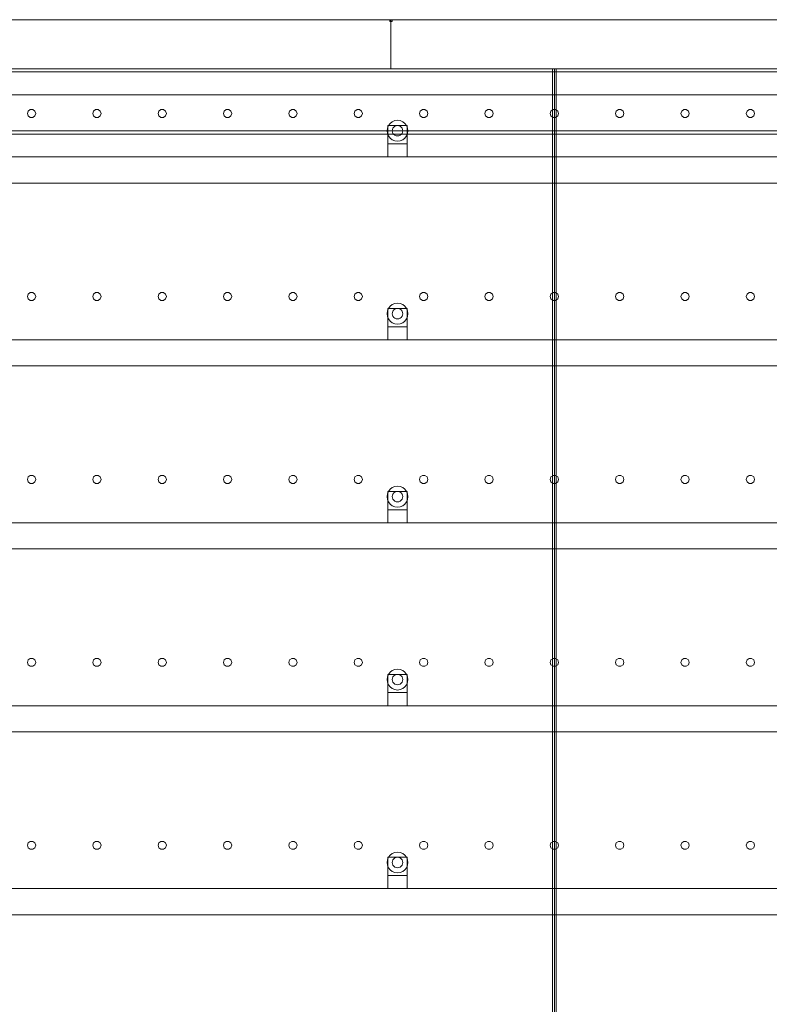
# Model space of a CAD drawing. Header units: millimetres. Extents: x -2233 to 65662, y -50530 to 6847.
# Tile 721 of 802: x 47643 to 48790, y 1493 to 3000. Entities that reach past the tile are written whole.
import ezdxf

# ---------------------------------------------------------------- set-up
doc = ezdxf.new("R2010")
doc.units = ezdxf.units.MM
doc.layers.add('lateral_secador', color=7, linetype='Continuous', lineweight=0)

msp = doc.modelspace()

# ---------------------------------------------------------------- linework, layer by layer
at = {"layer": 'lateral_secador'}
for p, q in [((47211.134, 3000), (48211.134, 3000)), ((48209.134, 3000), (48213.134, 3000)), ((48209.134, 3000), (48209.134, 2997)), ((48211.134, 2925), (48211.134, 3000)), ((48211.134, 3000), (49211.134, 3000)), ((48213.134, 2997), (48213.134, 3000)), ((48209.134, 2997), (48213.134, 2997)), ((40461.134, 2925), (60461.134, 2925)), ((47211.134, 2925), (48211.134, 2925)), ((47461.134, 2925), (48461.134, 2925)), ((48211.134, 2925), (49211.134, 2925)), ((48458.134, 2925), (48464.134, 2925)), ((48458.134, 2925), (48458.134, 60)), ((48461.134, 0), (48461.134, 2925)), ((48461.134, 2925), (49461.134, 2925)), ((48464.134, 60), (48464.134, 2925)), ((40461.134, 2920), (60461.134, 2920)), ((40461.134, 2885), (60461.134, 2885)), ((47655.997, 2860.082), (47654.784, 2856.35)), ((47654.784, 2856.35), (47655.997, 2852.618)), ((47659.172, 2862.389), (47655.997, 2860.082)), ((47655.997, 2852.618), (47659.172, 2850.311)), ((47663.096, 2862.389), (47659.172, 2862.389)), ((47659.172, 2850.311), (47663.096, 2850.311)), ((47666.271, 2860.082), (47663.096, 2862.389)), ((47663.096, 2850.311), (47666.271, 2852.618)), ((47667.484, 2856.35), (47666.271, 2860.082)), ((47666.271, 2852.618), (47667.484, 2856.35)), ((47755.997, 2860.082), (47754.784, 2856.35)), ((47754.784, 2856.35), (47755.997, 2852.618)), ((47759.172, 2862.389), (47755.997, 2860.082)), ((47755.997, 2852.618), (47759.172, 2850.311)), ((47763.096, 2862.389), (47759.172, 2862.389)), ((47759.172, 2850.311), (47763.096, 2850.311)), ((47766.271, 2860.082), (47763.096, 2862.389)), ((47763.096, 2850.311), (47766.271, 2852.618)), ((47767.484, 2856.35), (47766.271, 2860.082)), ((47766.271, 2852.618), (47767.484, 2856.35)), ((47855.997, 2860.082), (47854.784, 2856.35)), ((47854.784, 2856.35), (47855.997, 2852.618)), ((47859.172, 2862.389), (47855.997, 2860.082)), ((47855.997, 2852.618), (47859.172, 2850.311)), ((47863.096, 2862.389), (47859.172, 2862.389)), ((47859.172, 2850.311), (47863.096, 2850.311)), ((47866.271, 2860.082), (47863.096, 2862.389)), ((47863.096, 2850.311), (47866.271, 2852.618)), ((47867.484, 2856.35), (47866.271, 2860.082)), ((47866.271, 2852.618), (47867.484, 2856.35)), ((47955.997, 2860.082), (47954.784, 2856.35)), ((47954.784, 2856.35), (47955.997, 2852.618)), ((47959.172, 2862.389), (47955.997, 2860.082)), ((47955.997, 2852.618), (47959.172, 2850.311)), ((47963.096, 2862.389), (47959.172, 2862.389)), ((47959.172, 2850.311), (47963.096, 2850.311)), ((47966.271, 2860.082), (47963.096, 2862.389)), ((47963.096, 2850.311), (47966.271, 2852.618)), ((47967.484, 2856.35), (47966.271, 2860.082)), ((47966.271, 2852.618), (47967.484, 2856.35)), ((48055.997, 2860.082), (48054.784, 2856.35)), ((48054.784, 2856.35), (48055.997, 2852.618)), ((48059.172, 2862.389), (48055.997, 2860.082)), ((48055.997, 2852.618), (48059.172, 2850.311)), ((48063.096, 2862.389), (48059.172, 2862.389)), ((48059.172, 2850.311), (48063.096, 2850.311)), ((48066.271, 2860.082), (48063.096, 2862.389)), ((48063.096, 2850.311), (48066.271, 2852.618)), ((48067.484, 2856.35), (48066.271, 2860.082)), ((48066.271, 2852.618), (48067.484, 2856.35)), ((48155.997, 2860.082), (48154.784, 2856.35)), ((48154.784, 2856.35), (48155.997, 2852.618)), ((48159.172, 2862.389), (48155.997, 2860.082)), ((48155.997, 2852.618), (48159.172, 2850.311)), ((48163.096, 2862.389), (48159.172, 2862.389)), ((48159.172, 2850.311), (48163.096, 2850.311)), ((48166.271, 2860.082), (48163.096, 2862.389)), ((48163.096, 2850.311), (48166.271, 2852.618)), ((48167.484, 2856.35), (48166.271, 2860.082)), ((48166.271, 2852.618), (48167.484, 2856.35)), ((48255.997, 2860.082), (48254.784, 2856.35)), ((48254.784, 2856.35), (48255.997, 2852.618)), ((48259.172, 2862.389), (48255.997, 2860.082)), ((48255.997, 2852.618), (48259.172, 2850.311)), ((48263.096, 2862.389), (48259.172, 2862.389)), ((48259.172, 2850.311), (48263.096, 2850.311)), ((48266.271, 2860.082), (48263.096, 2862.389)), ((48263.096, 2850.311), (48266.271, 2852.618)), ((48267.484, 2856.35), (48266.271, 2860.082)), ((48266.271, 2852.618), (48267.484, 2856.35)), ((48355.997, 2860.082), (48354.784, 2856.35)), ((48354.784, 2856.35), (48355.997, 2852.618)), ((48359.172, 2862.389), (48355.997, 2860.082)), ((48355.997, 2852.618), (48359.172, 2850.311)), ((48363.096, 2862.389), (48359.172, 2862.389)), ((48359.172, 2850.311), (48363.096, 2850.311)), ((48366.271, 2860.082), (48363.096, 2862.389)), ((48363.096, 2850.311), (48366.271, 2852.618)), ((48367.484, 2856.35), (48366.271, 2860.082)), ((48366.271, 2852.618), (48367.484, 2856.35)), ((48455.997, 2860.082), (48454.784, 2856.35)), ((48454.784, 2856.35), (48455.997, 2852.618)), ((48459.172, 2862.389), (48455.997, 2860.082)), ((48455.997, 2852.618), (48459.172, 2850.311)), ((48463.096, 2862.389), (48459.172, 2862.389)), ((48459.172, 2850.311), (48463.096, 2850.311)), ((48466.271, 2860.082), (48463.096, 2862.389)), ((48463.096, 2850.311), (48466.271, 2852.618)), ((48467.484, 2856.35), (48466.271, 2860.082)), ((48466.271, 2852.618), (48467.484, 2856.35)), ((48555.997, 2860.082), (48554.784, 2856.35)), ((48554.784, 2856.35), (48555.997, 2852.618)), ((48559.172, 2862.389), (48555.997, 2860.082)), ((48555.997, 2852.618), (48559.172, 2850.311)), ((48563.096, 2862.389), (48559.172, 2862.389)), ((48559.172, 2850.311), (48563.096, 2850.311)), ((48566.271, 2860.082), (48563.096, 2862.389)), ((48563.096, 2850.311), (48566.271, 2852.618)), ((48567.484, 2856.35), (48566.271, 2860.082)), ((48566.271, 2852.618), (48567.484, 2856.35)), ((48655.997, 2860.082), (48654.784, 2856.35)), ((48654.784, 2856.35), (48655.997, 2852.618)), ((48659.172, 2862.389), (48655.997, 2860.082)), ((48655.997, 2852.618), (48659.172, 2850.311)), ((48663.096, 2862.389), (48659.172, 2862.389)), ((48659.172, 2850.311), (48663.096, 2850.311)), ((48666.271, 2860.082), (48663.096, 2862.389)), ((48663.096, 2850.311), (48666.271, 2852.618)), ((48667.484, 2856.35), (48666.271, 2860.082)), ((48666.271, 2852.618), (48667.484, 2856.35)), ((48755.997, 2860.082), (48754.784, 2856.35)), ((48754.784, 2856.35), (48755.997, 2852.618)), ((48759.172, 2862.389), (48755.997, 2860.082)), ((48755.997, 2852.618), (48759.172, 2850.311)), ((48763.096, 2862.389), (48759.172, 2862.389)), ((48759.172, 2850.311), (48763.096, 2850.311)), ((48766.271, 2860.082), (48763.096, 2862.389)), ((48763.096, 2850.311), (48766.271, 2852.618)), ((48767.484, 2856.35), (48766.271, 2860.082)), ((48766.271, 2852.618), (48767.484, 2856.35)), ((48205.679, 2834.141), (48205.134, 2830)), ((48207.277, 2838), (48205.679, 2834.141)), ((48206.134, 2838), (48236.134, 2838)), ((48206.134, 2838), (48206.134, 2810)), ((48209.82, 2841.314), (48207.277, 2838)), ((48213.134, 2843.856), (48209.82, 2841.314)), ((48216.993, 2845.455), (48213.134, 2843.856)), ((48214.206, 2834), (48213.406, 2832.071)), ((48215.477, 2835.657), (48214.206, 2834)), ((48217.134, 2836.928), (48215.477, 2835.657)), ((48221.134, 2846), (48216.993, 2845.455)), ((48219.063, 2837.727), (48217.134, 2836.928)), ((48221.134, 2838), (48219.063, 2837.727)), ((48225.275, 2845.455), (48221.134, 2846)), ((48223.204, 2837.727), (48221.134, 2838)), ((48225.134, 2836.928), (48223.204, 2837.727)), ((48226.791, 2835.657), (48225.134, 2836.928)), ((48229.134, 2843.856), (48225.275, 2845.455)), ((48228.062, 2834), (48226.791, 2835.657)), ((48228.861, 2832.071), (48228.062, 2834)), ((48232.448, 2841.314), (48229.134, 2843.856)), ((48234.99, 2838), (48232.448, 2841.314)), ((48236.589, 2834.141), (48234.99, 2838)), ((48236.134, 2810), (48236.134, 2838)), ((48237.134, 2830), (48236.589, 2834.141)), ((40461.134, 2830), (60461.134, 2830)), ((40461.134, 2825), (60461.134, 2825)), ((48205.134, 2830), (48205.679, 2825.859)), ((48205.679, 2825.859), (48207.277, 2822)), ((48207.277, 2822), (48209.82, 2818.686)), ((48209.82, 2818.686), (48213.134, 2816.144)), ((48213.406, 2832.071), (48213.134, 2830)), ((48213.134, 2830), (48213.406, 2827.929)), ((48213.406, 2827.929), (48214.206, 2826)), ((48214.206, 2826), (48215.477, 2824.343)), ((48215.477, 2824.343), (48217.134, 2823.072)), ((48217.134, 2823.072), (48219.063, 2822.273)), ((48219.063, 2822.273), (48221.134, 2822)), ((48221.134, 2822), (48223.204, 2822.273)), ((48223.204, 2822.273), (48225.134, 2823.072)), ((48225.134, 2823.072), (48226.791, 2824.343)), ((48226.791, 2824.343), (48228.062, 2826)), ((48228.062, 2826), (48228.861, 2827.929)), ((48229.134, 2830), (48228.861, 2832.071)), ((48228.861, 2827.929), (48229.134, 2830)), ((48229.134, 2816.144), (48232.448, 2818.686)), ((48232.448, 2818.686), (48234.99, 2822)), ((48234.99, 2822), (48236.589, 2825.859)), ((48236.589, 2825.859), (48237.134, 2830)), ((48206.134, 2810), (48236.134, 2810)), ((48206.134, 2810), (48206.134, 2790)), ((48213.134, 2816.144), (48216.993, 2814.545)), ((48216.993, 2814.545), (48221.134, 2814)), ((48221.134, 2814), (48225.275, 2814.545)), ((48225.275, 2814.545), (48229.134, 2816.144)), ((48236.134, 2790), (48236.134, 2810)), ((40811.134, 2790), (60111.134, 2790)), ((48206.134, 2790), (48236.134, 2790)), ((40811.134, 2750), (60111.134, 2750)), ((47655.997, 2580.082), (47654.784, 2576.35)), ((47659.172, 2582.389), (47655.997, 2580.082)), ((47663.096, 2582.389), (47659.172, 2582.389)), ((47666.271, 2580.082), (47663.096, 2582.389)), ((47667.484, 2576.35), (47666.271, 2580.082)), ((47755.997, 2580.082), (47754.784, 2576.35)), ((47759.172, 2582.389), (47755.997, 2580.082)), ((47763.096, 2582.389), (47759.172, 2582.389)), ((47766.271, 2580.082), (47763.096, 2582.389)), ((47767.484, 2576.35), (47766.271, 2580.082)), ((47855.997, 2580.082), (47854.784, 2576.35)), ((47859.172, 2582.389), (47855.997, 2580.082)), ((47863.096, 2582.389), (47859.172, 2582.389)), ((47866.271, 2580.082), (47863.096, 2582.389)), ((47867.484, 2576.35), (47866.271, 2580.082)), ((47955.997, 2580.082), (47954.784, 2576.35)), ((47959.172, 2582.389), (47955.997, 2580.082)), ((47963.096, 2582.389), (47959.172, 2582.389)), ((47966.271, 2580.082), (47963.096, 2582.389)), ((47967.484, 2576.35), (47966.271, 2580.082)), ((48055.997, 2580.082), (48054.784, 2576.35)), ((48059.172, 2582.389), (48055.997, 2580.082)), ((48063.096, 2582.389), (48059.172, 2582.389)), ((48066.271, 2580.082), (48063.096, 2582.389)), ((48067.484, 2576.35), (48066.271, 2580.082)), ((48155.997, 2580.082), (48154.784, 2576.35)), ((48159.172, 2582.389), (48155.997, 2580.082)), ((48163.096, 2582.389), (48159.172, 2582.389)), ((48166.271, 2580.082), (48163.096, 2582.389)), ((48167.484, 2576.35), (48166.271, 2580.082)), ((48255.997, 2580.082), (48254.784, 2576.35)), ((48259.172, 2582.389), (48255.997, 2580.082)), ((48263.096, 2582.389), (48259.172, 2582.389)), ((48266.271, 2580.082), (48263.096, 2582.389)), ((48267.484, 2576.35), (48266.271, 2580.082)), ((48355.997, 2580.082), (48354.784, 2576.35)), ((48359.172, 2582.389), (48355.997, 2580.082)), ((48363.096, 2582.389), (48359.172, 2582.389)), ((48366.271, 2580.082), (48363.096, 2582.389)), ((48367.484, 2576.35), (48366.271, 2580.082)), ((48455.997, 2580.082), (48454.784, 2576.35)), ((48459.172, 2582.389), (48455.997, 2580.082)), ((48463.096, 2582.389), (48459.172, 2582.389)), ((48466.271, 2580.082), (48463.096, 2582.389)), ((48467.484, 2576.35), (48466.271, 2580.082)), ((48555.997, 2580.082), (48554.784, 2576.35)), ((48559.172, 2582.389), (48555.997, 2580.082)), ((48563.096, 2582.389), (48559.172, 2582.389)), ((48566.271, 2580.082), (48563.096, 2582.389)), ((48567.484, 2576.35), (48566.271, 2580.082)), ((48655.997, 2580.082), (48654.784, 2576.35)), ((48659.172, 2582.389), (48655.997, 2580.082)), ((48663.096, 2582.389), (48659.172, 2582.389)), ((48666.271, 2580.082), (48663.096, 2582.389)), ((48667.484, 2576.35), (48666.271, 2580.082)), ((48755.997, 2580.082), (48754.784, 2576.35)), ((48759.172, 2582.389), (48755.997, 2580.082)), ((48763.096, 2582.389), (48759.172, 2582.389)), ((48766.271, 2580.082), (48763.096, 2582.389)), ((48767.484, 2576.35), (48766.271, 2580.082)), ((47654.784, 2576.35), (47655.997, 2572.618)), ((47655.997, 2572.618), (47659.172, 2570.311)), ((47659.172, 2570.311), (47663.096, 2570.311)), ((47663.096, 2570.311), (47666.271, 2572.618)), ((47666.271, 2572.618), (47667.484, 2576.35)), ((47754.784, 2576.35), (47755.997, 2572.618)), ((47755.997, 2572.618), (47759.172, 2570.311)), ((47759.172, 2570.311), (47763.096, 2570.311)), ((47763.096, 2570.311), (47766.271, 2572.618)), ((47766.271, 2572.618), (47767.484, 2576.35)), ((47854.784, 2576.35), (47855.997, 2572.618)), ((47855.997, 2572.618), (47859.172, 2570.311)), ((47859.172, 2570.311), (47863.096, 2570.311)), ((47863.096, 2570.311), (47866.271, 2572.618)), ((47866.271, 2572.618), (47867.484, 2576.35)), ((47954.784, 2576.35), (47955.997, 2572.618)), ((47955.997, 2572.618), (47959.172, 2570.311)), ((47959.172, 2570.311), (47963.096, 2570.311)), ((47963.096, 2570.311), (47966.271, 2572.618)), ((47966.271, 2572.618), (47967.484, 2576.35)), ((48054.784, 2576.35), (48055.997, 2572.618)), ((48055.997, 2572.618), (48059.172, 2570.311)), ((48059.172, 2570.311), (48063.096, 2570.311)), ((48063.096, 2570.311), (48066.271, 2572.618)), ((48066.271, 2572.618), (48067.484, 2576.35)), ((48154.784, 2576.35), (48155.997, 2572.618)), ((48155.997, 2572.618), (48159.172, 2570.311)), ((48159.172, 2570.311), (48163.096, 2570.311)), ((48163.096, 2570.311), (48166.271, 2572.618)), ((48166.271, 2572.618), (48167.484, 2576.35)), ((48213.134, 2563.856), (48209.82, 2561.314)), ((48216.993, 2565.455), (48213.134, 2563.856)), ((48221.134, 2566), (48216.993, 2565.455)), ((48225.275, 2565.455), (48221.134, 2566)), ((48229.134, 2563.856), (48225.275, 2565.455)), ((48232.448, 2561.314), (48229.134, 2563.856)), ((48254.784, 2576.35), (48255.997, 2572.618)), ((48255.997, 2572.618), (48259.172, 2570.311)), ((48259.172, 2570.311), (48263.096, 2570.311)), ((48263.096, 2570.311), (48266.271, 2572.618)), ((48266.271, 2572.618), (48267.484, 2576.35)), ((48354.784, 2576.35), (48355.997, 2572.618)), ((48355.997, 2572.618), (48359.172, 2570.311)), ((48359.172, 2570.311), (48363.096, 2570.311)), ((48363.096, 2570.311), (48366.271, 2572.618)), ((48366.271, 2572.618), (48367.484, 2576.35)), ((48454.784, 2576.35), (48455.997, 2572.618)), ((48455.997, 2572.618), (48459.172, 2570.311)), ((48459.172, 2570.311), (48463.096, 2570.311)), ((48463.096, 2570.311), (48466.271, 2572.618)), ((48466.271, 2572.618), (48467.484, 2576.35)), ((48554.784, 2576.35), (48555.997, 2572.618)), ((48555.997, 2572.618), (48559.172, 2570.311)), ((48559.172, 2570.311), (48563.096, 2570.311)), ((48563.096, 2570.311), (48566.271, 2572.618)), ((48566.271, 2572.618), (48567.484, 2576.35)), ((48654.784, 2576.35), (48655.997, 2572.618)), ((48655.997, 2572.618), (48659.172, 2570.311)), ((48659.172, 2570.311), (48663.096, 2570.311)), ((48663.096, 2570.311), (48666.271, 2572.618)), ((48666.271, 2572.618), (48667.484, 2576.35)), ((48754.784, 2576.35), (48755.997, 2572.618)), ((48755.997, 2572.618), (48759.172, 2570.311)), ((48759.172, 2570.311), (48763.096, 2570.311)), ((48763.096, 2570.311), (48766.271, 2572.618)), ((48766.271, 2572.618), (48767.484, 2576.35)), ((48205.679, 2554.141), (48205.134, 2550)), ((48205.134, 2550), (48205.679, 2545.859)), ((48207.277, 2558), (48205.679, 2554.141)), ((48206.134, 2558), (48236.134, 2558)), ((48206.134, 2558), (48206.134, 2530)), ((48209.82, 2561.314), (48207.277, 2558)), ((48213.406, 2552.071), (48213.134, 2550)), ((48213.134, 2550), (48213.406, 2547.929)), ((48214.206, 2554), (48213.406, 2552.071)), ((48213.406, 2547.929), (48214.206, 2546)), ((48215.477, 2555.657), (48214.206, 2554)), ((48217.134, 2556.928), (48215.477, 2555.657)), ((48219.063, 2557.727), (48217.134, 2556.928)), ((48221.134, 2558), (48219.063, 2557.727)), ((48223.204, 2557.727), (48221.134, 2558)), ((48225.134, 2556.928), (48223.204, 2557.727)), ((48226.791, 2555.657), (48225.134, 2556.928)), ((48228.062, 2554), (48226.791, 2555.657)), ((48228.861, 2552.071), (48228.062, 2554)), ((48228.062, 2546), (48228.861, 2547.929)), ((48229.134, 2550), (48228.861, 2552.071)), ((48228.861, 2547.929), (48229.134, 2550)), ((48234.99, 2558), (48232.448, 2561.314)), ((48236.589, 2554.141), (48234.99, 2558)), ((48236.134, 2530), (48236.134, 2558)), ((48237.134, 2550), (48236.589, 2554.141)), ((48236.589, 2545.859), (48237.134, 2550)), ((48205.679, 2545.859), (48207.277, 2542)), ((48207.277, 2542), (48209.82, 2538.686)), ((48209.82, 2538.686), (48213.134, 2536.144)), ((48213.134, 2536.144), (48216.993, 2534.545)), ((48214.206, 2546), (48215.477, 2544.343)), ((48215.477, 2544.343), (48217.134, 2543.072)), ((48216.993, 2534.545), (48221.134, 2534)), ((48217.134, 2543.072), (48219.063, 2542.273)), ((48219.063, 2542.273), (48221.134, 2542)), ((48221.134, 2542), (48223.204, 2542.273)), ((48221.134, 2534), (48225.275, 2534.545)), ((48223.204, 2542.273), (48225.134, 2543.072)), ((48225.134, 2543.072), (48226.791, 2544.343)), ((48225.275, 2534.545), (48229.134, 2536.144)), ((48226.791, 2544.343), (48228.062, 2546)), ((48229.134, 2536.144), (48232.448, 2538.686)), ((48232.448, 2538.686), (48234.99, 2542)), ((48234.99, 2542), (48236.589, 2545.859)), ((48206.134, 2530), (48236.134, 2530)), ((48206.134, 2530), (48206.134, 2510)), ((48236.134, 2510), (48236.134, 2530)), ((40811.134, 2510), (60111.134, 2510)), ((48206.134, 2510), (48236.134, 2510)), ((40811.134, 2470), (60111.134, 2470)), ((47655.997, 2300.082), (47654.784, 2296.35)), ((47654.784, 2296.35), (47655.997, 2292.618)), ((47659.172, 2302.389), (47655.997, 2300.082)), ((47655.997, 2292.618), (47659.172, 2290.311)), ((47663.096, 2302.389), (47659.172, 2302.389)), ((47666.271, 2300.082), (47663.096, 2302.389)), ((47663.096, 2290.311), (47666.271, 2292.618)), ((47667.484, 2296.35), (47666.271, 2300.082)), ((47666.271, 2292.618), (47667.484, 2296.35)), ((47755.997, 2300.082), (47754.784, 2296.35)), ((47754.784, 2296.35), (47755.997, 2292.618)), ((47759.172, 2302.389), (47755.997, 2300.082)), ((47755.997, 2292.618), (47759.172, 2290.311)), ((47763.096, 2302.389), (47759.172, 2302.389)), ((47766.271, 2300.082), (47763.096, 2302.389)), ((47763.096, 2290.311), (47766.271, 2292.618)), ((47767.484, 2296.35), (47766.271, 2300.082)), ((47766.271, 2292.618), (47767.484, 2296.35)), ((47855.997, 2300.082), (47854.784, 2296.35)), ((47854.784, 2296.35), (47855.997, 2292.618)), ((47859.172, 2302.389), (47855.997, 2300.082)), ((47855.997, 2292.618), (47859.172, 2290.311)), ((47863.096, 2302.389), (47859.172, 2302.389)), ((47866.271, 2300.082), (47863.096, 2302.389)), ((47863.096, 2290.311), (47866.271, 2292.618)), ((47867.484, 2296.35), (47866.271, 2300.082)), ((47866.271, 2292.618), (47867.484, 2296.35)), ((47955.997, 2300.082), (47954.784, 2296.35)), ((47954.784, 2296.35), (47955.997, 2292.618)), ((47959.172, 2302.389), (47955.997, 2300.082)), ((47955.997, 2292.618), (47959.172, 2290.311)), ((47963.096, 2302.389), (47959.172, 2302.389)), ((47966.271, 2300.082), (47963.096, 2302.389)), ((47963.096, 2290.311), (47966.271, 2292.618)), ((47967.484, 2296.35), (47966.271, 2300.082)), ((47966.271, 2292.618), (47967.484, 2296.35)), ((48055.997, 2300.082), (48054.784, 2296.35)), ((48054.784, 2296.35), (48055.997, 2292.618)), ((48059.172, 2302.389), (48055.997, 2300.082)), ((48055.997, 2292.618), (48059.172, 2290.311)), ((48063.096, 2302.389), (48059.172, 2302.389)), ((48066.271, 2300.082), (48063.096, 2302.389)), ((48063.096, 2290.311), (48066.271, 2292.618)), ((48067.484, 2296.35), (48066.271, 2300.082)), ((48066.271, 2292.618), (48067.484, 2296.35)), ((48155.997, 2300.082), (48154.784, 2296.35)), ((48154.784, 2296.35), (48155.997, 2292.618)), ((48159.172, 2302.389), (48155.997, 2300.082)), ((48155.997, 2292.618), (48159.172, 2290.311)), ((48163.096, 2302.389), (48159.172, 2302.389)), ((48166.271, 2300.082), (48163.096, 2302.389)), ((48163.096, 2290.311), (48166.271, 2292.618)), ((48167.484, 2296.35), (48166.271, 2300.082)), ((48166.271, 2292.618), (48167.484, 2296.35)), ((48255.997, 2300.082), (48254.784, 2296.35)), ((48254.784, 2296.35), (48255.997, 2292.618)), ((48259.172, 2302.389), (48255.997, 2300.082)), ((48255.997, 2292.618), (48259.172, 2290.311)), ((48263.096, 2302.389), (48259.172, 2302.389)), ((48266.271, 2300.082), (48263.096, 2302.389)), ((48263.096, 2290.311), (48266.271, 2292.618)), ((48267.484, 2296.35), (48266.271, 2300.082)), ((48266.271, 2292.618), (48267.484, 2296.35)), ((48355.997, 2300.082), (48354.784, 2296.35)), ((48354.784, 2296.35), (48355.997, 2292.618)), ((48359.172, 2302.389), (48355.997, 2300.082)), ((48355.997, 2292.618), (48359.172, 2290.311)), ((48363.096, 2302.389), (48359.172, 2302.389)), ((48366.271, 2300.082), (48363.096, 2302.389)), ((48363.096, 2290.311), (48366.271, 2292.618)), ((48367.484, 2296.35), (48366.271, 2300.082)), ((48366.271, 2292.618), (48367.484, 2296.35)), ((48455.997, 2300.082), (48454.784, 2296.35)), ((48454.784, 2296.35), (48455.997, 2292.618)), ((48459.172, 2302.389), (48455.997, 2300.082)), ((48455.997, 2292.618), (48459.172, 2290.311)), ((48463.096, 2302.389), (48459.172, 2302.389)), ((48466.271, 2300.082), (48463.096, 2302.389)), ((48463.096, 2290.311), (48466.271, 2292.618)), ((48467.484, 2296.35), (48466.271, 2300.082)), ((48466.271, 2292.618), (48467.484, 2296.35)), ((48555.997, 2300.082), (48554.784, 2296.35)), ((48554.784, 2296.35), (48555.997, 2292.618)), ((48559.172, 2302.389), (48555.997, 2300.082)), ((48555.997, 2292.618), (48559.172, 2290.311)), ((48563.096, 2302.389), (48559.172, 2302.389)), ((48566.271, 2300.082), (48563.096, 2302.389)), ((48563.096, 2290.311), (48566.271, 2292.618)), ((48567.484, 2296.35), (48566.271, 2300.082)), ((48566.271, 2292.618), (48567.484, 2296.35)), ((48655.997, 2300.082), (48654.784, 2296.35)), ((48654.784, 2296.35), (48655.997, 2292.618)), ((48659.172, 2302.389), (48655.997, 2300.082)), ((48655.997, 2292.618), (48659.172, 2290.311)), ((48663.096, 2302.389), (48659.172, 2302.389)), ((48666.271, 2300.082), (48663.096, 2302.389)), ((48663.096, 2290.311), (48666.271, 2292.618)), ((48667.484, 2296.35), (48666.271, 2300.082)), ((48666.271, 2292.618), (48667.484, 2296.35)), ((48755.997, 2300.082), (48754.784, 2296.35)), ((48754.784, 2296.35), (48755.997, 2292.618)), ((48759.172, 2302.389), (48755.997, 2300.082)), ((48755.997, 2292.618), (48759.172, 2290.311)), ((48763.096, 2302.389), (48759.172, 2302.389)), ((48766.271, 2300.082), (48763.096, 2302.389)), ((48763.096, 2290.311), (48766.271, 2292.618)), ((48767.484, 2296.35), (48766.271, 2300.082)), ((48766.271, 2292.618), (48767.484, 2296.35)), ((47659.172, 2290.311), (47663.096, 2290.311)), ((47759.172, 2290.311), (47763.096, 2290.311)), ((47859.172, 2290.311), (47863.096, 2290.311)), ((47959.172, 2290.311), (47963.096, 2290.311)), ((48059.172, 2290.311), (48063.096, 2290.311)), ((48159.172, 2290.311), (48163.096, 2290.311)), ((48207.277, 2278), (48205.679, 2274.141)), ((48206.134, 2278), (48236.134, 2278)), ((48206.134, 2278), (48206.134, 2250)), ((48209.82, 2281.314), (48207.277, 2278)), ((48213.134, 2283.856), (48209.82, 2281.314)), ((48216.993, 2285.455), (48213.134, 2283.856)), ((48215.477, 2275.657), (48214.206, 2274)), ((48217.134, 2276.928), (48215.477, 2275.657)), ((48221.134, 2286), (48216.993, 2285.455)), ((48219.063, 2277.727), (48217.134, 2276.928)), ((48221.134, 2278), (48219.063, 2277.727)), ((48225.275, 2285.455), (48221.134, 2286)), ((48223.204, 2277.727), (48221.134, 2278)), ((48225.134, 2276.928), (48223.204, 2277.727)), ((48226.791, 2275.657), (48225.134, 2276.928)), ((48229.134, 2283.856), (48225.275, 2285.455)), ((48228.062, 2274), (48226.791, 2275.657)), ((48232.448, 2281.314), (48229.134, 2283.856)), ((48234.99, 2278), (48232.448, 2281.314)), ((48236.589, 2274.141), (48234.99, 2278)), ((48236.134, 2250), (48236.134, 2278)), ((48259.172, 2290.311), (48263.096, 2290.311)), ((48359.172, 2290.311), (48363.096, 2290.311)), ((48459.172, 2290.311), (48463.096, 2290.311)), ((48559.172, 2290.311), (48563.096, 2290.311)), ((48659.172, 2290.311), (48663.096, 2290.311)), ((48759.172, 2290.311), (48763.096, 2290.311)), ((48205.679, 2274.141), (48205.134, 2270)), ((48205.134, 2270), (48205.679, 2265.859)), ((48205.679, 2265.859), (48207.277, 2262)), ((48207.277, 2262), (48209.82, 2258.686)), ((48213.406, 2272.071), (48213.134, 2270)), ((48213.134, 2270), (48213.406, 2267.929)), ((48214.206, 2274), (48213.406, 2272.071)), ((48213.406, 2267.929), (48214.206, 2266)), ((48214.206, 2266), (48215.477, 2264.343)), ((48215.477, 2264.343), (48217.134, 2263.072)), ((48217.134, 2263.072), (48219.063, 2262.273)), ((48219.063, 2262.273), (48221.134, 2262)), ((48221.134, 2262), (48223.204, 2262.273)), ((48223.204, 2262.273), (48225.134, 2263.072)), ((48225.134, 2263.072), (48226.791, 2264.343)), ((48226.791, 2264.343), (48228.062, 2266)), ((48228.861, 2272.071), (48228.062, 2274)), ((48228.062, 2266), (48228.861, 2267.929)), ((48229.134, 2270), (48228.861, 2272.071)), ((48228.861, 2267.929), (48229.134, 2270)), ((48232.448, 2258.686), (48234.99, 2262)), ((48234.99, 2262), (48236.589, 2265.859)), ((48237.134, 2270), (48236.589, 2274.141)), ((48236.589, 2265.859), (48237.134, 2270)), ((48206.134, 2250), (48236.134, 2250)), ((48206.134, 2250), (48206.134, 2230)), ((48209.82, 2258.686), (48213.134, 2256.144)), ((48213.134, 2256.144), (48216.993, 2254.545)), ((48216.993, 2254.545), (48221.134, 2254)), ((48221.134, 2254), (48225.275, 2254.545)), ((48225.275, 2254.545), (48229.134, 2256.144)), ((48229.134, 2256.144), (48232.448, 2258.686)), ((48236.134, 2230), (48236.134, 2250)), ((40811.134, 2230), (60111.134, 2230)), ((48206.134, 2230), (48236.134, 2230)), ((40811.134, 2190), (60111.134, 2190)), ((47655.997, 2020.082), (47654.784, 2016.35)), ((47659.172, 2022.389), (47655.997, 2020.082)), ((47663.096, 2022.389), (47659.172, 2022.389)), ((47666.271, 2020.082), (47663.096, 2022.389)), ((47667.484, 2016.35), (47666.271, 2020.082)), ((47755.997, 2020.082), (47754.784, 2016.35)), ((47759.172, 2022.389), (47755.997, 2020.082)), ((47763.096, 2022.389), (47759.172, 2022.389)), ((47766.271, 2020.082), (47763.096, 2022.389)), ((47767.484, 2016.35), (47766.271, 2020.082)), ((47855.997, 2020.082), (47854.784, 2016.35)), ((47859.172, 2022.389), (47855.997, 2020.082)), ((47863.096, 2022.389), (47859.172, 2022.389)), ((47866.271, 2020.082), (47863.096, 2022.389)), ((47867.484, 2016.35), (47866.271, 2020.082)), ((47955.997, 2020.082), (47954.784, 2016.35)), ((47959.172, 2022.389), (47955.997, 2020.082)), ((47963.096, 2022.389), (47959.172, 2022.389)), ((47966.271, 2020.082), (47963.096, 2022.389)), ((47967.484, 2016.35), (47966.271, 2020.082)), ((48055.997, 2020.082), (48054.784, 2016.35)), ((48059.172, 2022.389), (48055.997, 2020.082)), ((48063.096, 2022.389), (48059.172, 2022.389)), ((48066.271, 2020.082), (48063.096, 2022.389)), ((48067.484, 2016.35), (48066.271, 2020.082)), ((48155.997, 2020.082), (48154.784, 2016.35)), ((48159.172, 2022.389), (48155.997, 2020.082)), ((48163.096, 2022.389), (48159.172, 2022.389)), ((48166.271, 2020.082), (48163.096, 2022.389)), ((48167.484, 2016.35), (48166.271, 2020.082)), ((48255.997, 2020.082), (48254.784, 2016.35)), ((48259.172, 2022.389), (48255.997, 2020.082)), ((48263.096, 2022.389), (48259.172, 2022.389)), ((48266.271, 2020.082), (48263.096, 2022.389)), ((48267.484, 2016.35), (48266.271, 2020.082)), ((48355.997, 2020.082), (48354.784, 2016.35)), ((48359.172, 2022.389), (48355.997, 2020.082)), ((48363.096, 2022.389), (48359.172, 2022.389)), ((48366.271, 2020.082), (48363.096, 2022.389)), ((48367.484, 2016.35), (48366.271, 2020.082)), ((48455.997, 2020.082), (48454.784, 2016.35)), ((48459.172, 2022.389), (48455.997, 2020.082)), ((48463.096, 2022.389), (48459.172, 2022.389)), ((48466.271, 2020.082), (48463.096, 2022.389)), ((48467.484, 2016.35), (48466.271, 2020.082)), ((48555.997, 2020.082), (48554.784, 2016.35)), ((48559.172, 2022.389), (48555.997, 2020.082)), ((48563.096, 2022.389), (48559.172, 2022.389)), ((48566.271, 2020.082), (48563.096, 2022.389)), ((48567.484, 2016.35), (48566.271, 2020.082)), ((48655.997, 2020.082), (48654.784, 2016.35)), ((48659.172, 2022.389), (48655.997, 2020.082)), ((48663.096, 2022.389), (48659.172, 2022.389)), ((48666.271, 2020.082), (48663.096, 2022.389)), ((48667.484, 2016.35), (48666.271, 2020.082)), ((48755.997, 2020.082), (48754.784, 2016.35)), ((48759.172, 2022.389), (48755.997, 2020.082)), ((48763.096, 2022.389), (48759.172, 2022.389)), ((48766.271, 2020.082), (48763.096, 2022.389)), ((48767.484, 2016.35), (48766.271, 2020.082)), ((47654.784, 2016.35), (47655.997, 2012.618)), ((47655.997, 2012.618), (47659.172, 2010.311)), ((47659.172, 2010.311), (47663.096, 2010.311)), ((47663.096, 2010.311), (47666.271, 2012.618)), ((47666.271, 2012.618), (47667.484, 2016.35)), ((47754.784, 2016.35), (47755.997, 2012.618)), ((47755.997, 2012.618), (47759.172, 2010.311)), ((47759.172, 2010.311), (47763.096, 2010.311)), ((47763.096, 2010.311), (47766.271, 2012.618)), ((47766.271, 2012.618), (47767.484, 2016.35)), ((47854.784, 2016.35), (47855.997, 2012.618)), ((47855.997, 2012.618), (47859.172, 2010.311)), ((47859.172, 2010.311), (47863.096, 2010.311)), ((47863.096, 2010.311), (47866.271, 2012.618)), ((47866.271, 2012.618), (47867.484, 2016.35)), ((47954.784, 2016.35), (47955.997, 2012.618)), ((47955.997, 2012.618), (47959.172, 2010.311)), ((47959.172, 2010.311), (47963.096, 2010.311)), ((47963.096, 2010.311), (47966.271, 2012.618)), ((47966.271, 2012.618), (47967.484, 2016.35)), ((48054.784, 2016.35), (48055.997, 2012.618)), ((48055.997, 2012.618), (48059.172, 2010.311)), ((48059.172, 2010.311), (48063.096, 2010.311)), ((48063.096, 2010.311), (48066.271, 2012.618)), ((48066.271, 2012.618), (48067.484, 2016.35)), ((48154.784, 2016.35), (48155.997, 2012.618)), ((48155.997, 2012.618), (48159.172, 2010.311)), ((48159.172, 2010.311), (48163.096, 2010.311)), ((48163.096, 2010.311), (48166.271, 2012.618)), ((48166.271, 2012.618), (48167.484, 2016.35)), ((48216.993, 2005.455), (48213.134, 2003.856)), ((48221.134, 2006), (48216.993, 2005.455)), ((48225.275, 2005.455), (48221.134, 2006)), ((48229.134, 2003.856), (48225.275, 2005.455)), ((48254.784, 2016.35), (48255.997, 2012.618)), ((48255.997, 2012.618), (48259.172, 2010.311)), ((48259.172, 2010.311), (48263.096, 2010.311)), ((48263.096, 2010.311), (48266.271, 2012.618)), ((48266.271, 2012.618), (48267.484, 2016.35)), ((48354.784, 2016.35), (48355.997, 2012.618)), ((48355.997, 2012.618), (48359.172, 2010.311)), ((48359.172, 2010.311), (48363.096, 2010.311)), ((48363.096, 2010.311), (48366.271, 2012.618)), ((48366.271, 2012.618), (48367.484, 2016.35)), ((48454.784, 2016.35), (48455.997, 2012.618)), ((48455.997, 2012.618), (48459.172, 2010.311)), ((48459.172, 2010.311), (48463.096, 2010.311)), ((48463.096, 2010.311), (48466.271, 2012.618)), ((48466.271, 2012.618), (48467.484, 2016.35)), ((48554.784, 2016.35), (48555.997, 2012.618)), ((48555.997, 2012.618), (48559.172, 2010.311)), ((48559.172, 2010.311), (48563.096, 2010.311)), ((48563.096, 2010.311), (48566.271, 2012.618)), ((48566.271, 2012.618), (48567.484, 2016.35)), ((48654.784, 2016.35), (48655.997, 2012.618)), ((48655.997, 2012.618), (48659.172, 2010.311)), ((48659.172, 2010.311), (48663.096, 2010.311)), ((48663.096, 2010.311), (48666.271, 2012.618)), ((48666.271, 2012.618), (48667.484, 2016.35)), ((48754.784, 2016.35), (48755.997, 2012.618)), ((48755.997, 2012.618), (48759.172, 2010.311)), ((48759.172, 2010.311), (48763.096, 2010.311)), ((48763.096, 2010.311), (48766.271, 2012.618)), ((48766.271, 2012.618), (48767.484, 2016.35)), ((48205.679, 1994.141), (48205.134, 1990)), ((48205.134, 1990), (48205.679, 1985.859)), ((48207.277, 1998), (48205.679, 1994.141)), ((48206.134, 1998), (48236.134, 1998)), ((48206.134, 1998), (48206.134, 1970)), ((48209.82, 2001.314), (48207.277, 1998)), ((48213.134, 2003.856), (48209.82, 2001.314)), ((48213.406, 1992.071), (48213.134, 1990)), ((48213.134, 1990), (48213.406, 1987.929)), ((48214.206, 1994), (48213.406, 1992.071)), ((48215.477, 1995.657), (48214.206, 1994)), ((48217.134, 1996.928), (48215.477, 1995.657)), ((48219.063, 1997.727), (48217.134, 1996.928)), ((48221.134, 1998), (48219.063, 1997.727)), ((48223.204, 1997.727), (48221.134, 1998)), ((48225.134, 1996.928), (48223.204, 1997.727)), ((48226.791, 1995.657), (48225.134, 1996.928)), ((48228.062, 1994), (48226.791, 1995.657)), ((48228.861, 1992.071), (48228.062, 1994)), ((48229.134, 1990), (48228.861, 1992.071)), ((48228.861, 1987.929), (48229.134, 1990)), ((48232.448, 2001.314), (48229.134, 2003.856)), ((48234.99, 1998), (48232.448, 2001.314)), ((48236.589, 1994.141), (48234.99, 1998)), ((48236.134, 1970), (48236.134, 1998)), ((48237.134, 1990), (48236.589, 1994.141)), ((48236.589, 1985.859), (48237.134, 1990)), ((48205.679, 1985.859), (48207.277, 1982)), ((48207.277, 1982), (48209.82, 1978.686)), ((48209.82, 1978.686), (48213.134, 1976.144)), ((48213.134, 1976.144), (48216.993, 1974.545)), ((48213.406, 1987.929), (48214.206, 1986)), ((48214.206, 1986), (48215.477, 1984.343)), ((48215.477, 1984.343), (48217.134, 1983.072)), ((48216.993, 1974.545), (48221.134, 1974)), ((48217.134, 1983.072), (48219.063, 1982.273)), ((48219.063, 1982.273), (48221.134, 1982)), ((48221.134, 1982), (48223.204, 1982.273)), ((48221.134, 1974), (48225.275, 1974.545)), ((48223.204, 1982.273), (48225.134, 1983.072)), ((48225.134, 1983.072), (48226.791, 1984.343)), ((48225.275, 1974.545), (48229.134, 1976.144)), ((48226.791, 1984.343), (48228.062, 1986)), ((48228.062, 1986), (48228.861, 1987.929)), ((48229.134, 1976.144), (48232.448, 1978.686)), ((48232.448, 1978.686), (48234.99, 1982)), ((48234.99, 1982), (48236.589, 1985.859)), ((48206.134, 1970), (48236.134, 1970)), ((48206.134, 1970), (48206.134, 1950)), ((48236.134, 1950), (48236.134, 1970)), ((40811.134, 1950), (60111.134, 1950)), ((48206.134, 1950), (48236.134, 1950)), ((40811.134, 1910), (60111.134, 1910)), ((47655.997, 1740.082), (47654.784, 1736.35)), ((47654.784, 1736.35), (47655.997, 1732.618)), ((47659.172, 1742.389), (47655.997, 1740.082)), ((47663.096, 1742.389), (47659.172, 1742.389)), ((47666.271, 1740.082), (47663.096, 1742.389)), ((47667.484, 1736.35), (47666.271, 1740.082)), ((47666.271, 1732.618), (47667.484, 1736.35)), ((47755.997, 1740.082), (47754.784, 1736.35)), ((47754.784, 1736.35), (47755.997, 1732.618)), ((47759.172, 1742.389), (47755.997, 1740.082)), ((47763.096, 1742.389), (47759.172, 1742.389)), ((47766.271, 1740.082), (47763.096, 1742.389)), ((47767.484, 1736.35), (47766.271, 1740.082)), ((47766.271, 1732.618), (47767.484, 1736.35)), ((47855.997, 1740.082), (47854.784, 1736.35)), ((47854.784, 1736.35), (47855.997, 1732.618)), ((47859.172, 1742.389), (47855.997, 1740.082)), ((47863.096, 1742.389), (47859.172, 1742.389)), ((47866.271, 1740.082), (47863.096, 1742.389)), ((47867.484, 1736.35), (47866.271, 1740.082)), ((47866.271, 1732.618), (47867.484, 1736.35)), ((47955.997, 1740.082), (47954.784, 1736.35)), ((47954.784, 1736.35), (47955.997, 1732.618)), ((47959.172, 1742.389), (47955.997, 1740.082)), ((47963.096, 1742.389), (47959.172, 1742.389)), ((47966.271, 1740.082), (47963.096, 1742.389)), ((47967.484, 1736.35), (47966.271, 1740.082)), ((47966.271, 1732.618), (47967.484, 1736.35)), ((48055.997, 1740.082), (48054.784, 1736.35)), ((48054.784, 1736.35), (48055.997, 1732.618)), ((48059.172, 1742.389), (48055.997, 1740.082)), ((48063.096, 1742.389), (48059.172, 1742.389)), ((48066.271, 1740.082), (48063.096, 1742.389)), ((48067.484, 1736.35), (48066.271, 1740.082)), ((48066.271, 1732.618), (48067.484, 1736.35)), ((48155.997, 1740.082), (48154.784, 1736.35)), ((48154.784, 1736.35), (48155.997, 1732.618)), ((48159.172, 1742.389), (48155.997, 1740.082)), ((48163.096, 1742.389), (48159.172, 1742.389)), ((48166.271, 1740.082), (48163.096, 1742.389)), ((48167.484, 1736.35), (48166.271, 1740.082)), ((48166.271, 1732.618), (48167.484, 1736.35)), ((48255.997, 1740.082), (48254.784, 1736.35)), ((48254.784, 1736.35), (48255.997, 1732.618)), ((48259.172, 1742.389), (48255.997, 1740.082)), ((48263.096, 1742.389), (48259.172, 1742.389)), ((48266.271, 1740.082), (48263.096, 1742.389)), ((48267.484, 1736.35), (48266.271, 1740.082)), ((48266.271, 1732.618), (48267.484, 1736.35)), ((48355.997, 1740.082), (48354.784, 1736.35)), ((48354.784, 1736.35), (48355.997, 1732.618)), ((48359.172, 1742.389), (48355.997, 1740.082)), ((48363.096, 1742.389), (48359.172, 1742.389)), ((48366.271, 1740.082), (48363.096, 1742.389)), ((48367.484, 1736.35), (48366.271, 1740.082)), ((48366.271, 1732.618), (48367.484, 1736.35)), ((48455.997, 1740.082), (48454.784, 1736.35)), ((48454.784, 1736.35), (48455.997, 1732.618)), ((48459.172, 1742.389), (48455.997, 1740.082)), ((48463.096, 1742.389), (48459.172, 1742.389)), ((48466.271, 1740.082), (48463.096, 1742.389)), ((48467.484, 1736.35), (48466.271, 1740.082)), ((48466.271, 1732.618), (48467.484, 1736.35)), ((48555.997, 1740.082), (48554.784, 1736.35)), ((48554.784, 1736.35), (48555.997, 1732.618)), ((48559.172, 1742.389), (48555.997, 1740.082)), ((48563.096, 1742.389), (48559.172, 1742.389)), ((48566.271, 1740.082), (48563.096, 1742.389)), ((48567.484, 1736.35), (48566.271, 1740.082)), ((48566.271, 1732.618), (48567.484, 1736.35)), ((48655.997, 1740.082), (48654.784, 1736.35)), ((48654.784, 1736.35), (48655.997, 1732.618)), ((48659.172, 1742.389), (48655.997, 1740.082)), ((48663.096, 1742.389), (48659.172, 1742.389)), ((48666.271, 1740.082), (48663.096, 1742.389)), ((48667.484, 1736.35), (48666.271, 1740.082)), ((48666.271, 1732.618), (48667.484, 1736.35)), ((48755.997, 1740.082), (48754.784, 1736.35)), ((48754.784, 1736.35), (48755.997, 1732.618)), ((48759.172, 1742.389), (48755.997, 1740.082)), ((48763.096, 1742.389), (48759.172, 1742.389)), ((48766.271, 1740.082), (48763.096, 1742.389)), ((48767.484, 1736.35), (48766.271, 1740.082)), ((48766.271, 1732.618), (48767.484, 1736.35)), ((47655.997, 1732.618), (47659.172, 1730.311)), ((47659.172, 1730.311), (47663.096, 1730.311)), ((47663.096, 1730.311), (47666.271, 1732.618)), ((47755.997, 1732.618), (47759.172, 1730.311)), ((47759.172, 1730.311), (47763.096, 1730.311)), ((47763.096, 1730.311), (47766.271, 1732.618)), ((47855.997, 1732.618), (47859.172, 1730.311)), ((47859.172, 1730.311), (47863.096, 1730.311)), ((47863.096, 1730.311), (47866.271, 1732.618)), ((47955.997, 1732.618), (47959.172, 1730.311)), ((47959.172, 1730.311), (47963.096, 1730.311)), ((47963.096, 1730.311), (47966.271, 1732.618)), ((48055.997, 1732.618), (48059.172, 1730.311)), ((48059.172, 1730.311), (48063.096, 1730.311)), ((48063.096, 1730.311), (48066.271, 1732.618)), ((48155.997, 1732.618), (48159.172, 1730.311)), ((48159.172, 1730.311), (48163.096, 1730.311)), ((48163.096, 1730.311), (48166.271, 1732.618)), ((48209.82, 1721.314), (48207.277, 1718)), ((48213.134, 1723.856), (48209.82, 1721.314)), ((48216.993, 1725.455), (48213.134, 1723.856)), ((48221.134, 1726), (48216.993, 1725.455)), ((48225.275, 1725.455), (48221.134, 1726)), ((48229.134, 1723.856), (48225.275, 1725.455)), ((48232.448, 1721.314), (48229.134, 1723.856)), ((48234.99, 1718), (48232.448, 1721.314)), ((48255.997, 1732.618), (48259.172, 1730.311)), ((48259.172, 1730.311), (48263.096, 1730.311)), ((48263.096, 1730.311), (48266.271, 1732.618)), ((48355.997, 1732.618), (48359.172, 1730.311)), ((48359.172, 1730.311), (48363.096, 1730.311)), ((48363.096, 1730.311), (48366.271, 1732.618)), ((48455.997, 1732.618), (48459.172, 1730.311)), ((48459.172, 1730.311), (48463.096, 1730.311)), ((48463.096, 1730.311), (48466.271, 1732.618)), ((48555.997, 1732.618), (48559.172, 1730.311)), ((48559.172, 1730.311), (48563.096, 1730.311)), ((48563.096, 1730.311), (48566.271, 1732.618)), ((48655.997, 1732.618), (48659.172, 1730.311)), ((48659.172, 1730.311), (48663.096, 1730.311)), ((48663.096, 1730.311), (48666.271, 1732.618)), ((48755.997, 1732.618), (48759.172, 1730.311)), ((48759.172, 1730.311), (48763.096, 1730.311)), ((48763.096, 1730.311), (48766.271, 1732.618)), ((48205.679, 1714.141), (48205.134, 1710)), ((48205.134, 1710), (48205.679, 1705.859)), ((48207.277, 1718), (48205.679, 1714.141)), ((48205.679, 1705.859), (48207.277, 1702)), ((48206.134, 1718), (48236.134, 1718)), ((48206.134, 1718), (48206.134, 1690)), ((48213.406, 1712.071), (48213.134, 1710)), ((48213.134, 1710), (48213.406, 1707.929)), ((48214.206, 1714), (48213.406, 1712.071)), ((48213.406, 1707.929), (48214.206, 1706)), ((48215.477, 1715.657), (48214.206, 1714)), ((48214.206, 1706), (48215.477, 1704.343)), ((48217.134, 1716.928), (48215.477, 1715.657)), ((48215.477, 1704.343), (48217.134, 1703.072)), ((48219.063, 1717.727), (48217.134, 1716.928)), ((48217.134, 1703.072), (48219.063, 1702.273)), ((48221.134, 1718), (48219.063, 1717.727)), ((48223.204, 1717.727), (48221.134, 1718)), ((48225.134, 1716.928), (48223.204, 1717.727)), ((48223.204, 1702.273), (48225.134, 1703.072)), ((48226.791, 1715.657), (48225.134, 1716.928)), ((48225.134, 1703.072), (48226.791, 1704.343)), ((48228.062, 1714), (48226.791, 1715.657)), ((48226.791, 1704.343), (48228.062, 1706)), ((48228.861, 1712.071), (48228.062, 1714)), ((48228.062, 1706), (48228.861, 1707.929)), ((48229.134, 1710), (48228.861, 1712.071)), ((48228.861, 1707.929), (48229.134, 1710)), ((48236.589, 1714.141), (48234.99, 1718)), ((48234.99, 1702), (48236.589, 1705.859)), ((48236.134, 1690), (48236.134, 1718)), ((48237.134, 1710), (48236.589, 1714.141)), ((48236.589, 1705.859), (48237.134, 1710)), ((48206.134, 1690), (48236.134, 1690)), ((48206.134, 1690), (48206.134, 1670)), ((48207.277, 1702), (48209.82, 1698.686)), ((48209.82, 1698.686), (48213.134, 1696.144)), ((48213.134, 1696.144), (48216.993, 1694.545)), ((48216.993, 1694.545), (48221.134, 1694)), ((48219.063, 1702.273), (48221.134, 1702)), ((48221.134, 1702), (48223.204, 1702.273)), ((48221.134, 1694), (48225.275, 1694.545)), ((48225.275, 1694.545), (48229.134, 1696.144)), ((48229.134, 1696.144), (48232.448, 1698.686)), ((48232.448, 1698.686), (48234.99, 1702)), ((48236.134, 1670), (48236.134, 1690)), ((40811.134, 1670), (60111.134, 1670)), ((48206.134, 1670), (48236.134, 1670)), ((40811.134, 1630), (60111.134, 1630))]:
    msp.add_line(p, q, dxfattribs=at)

doc.saveas('drawing.dxf')
